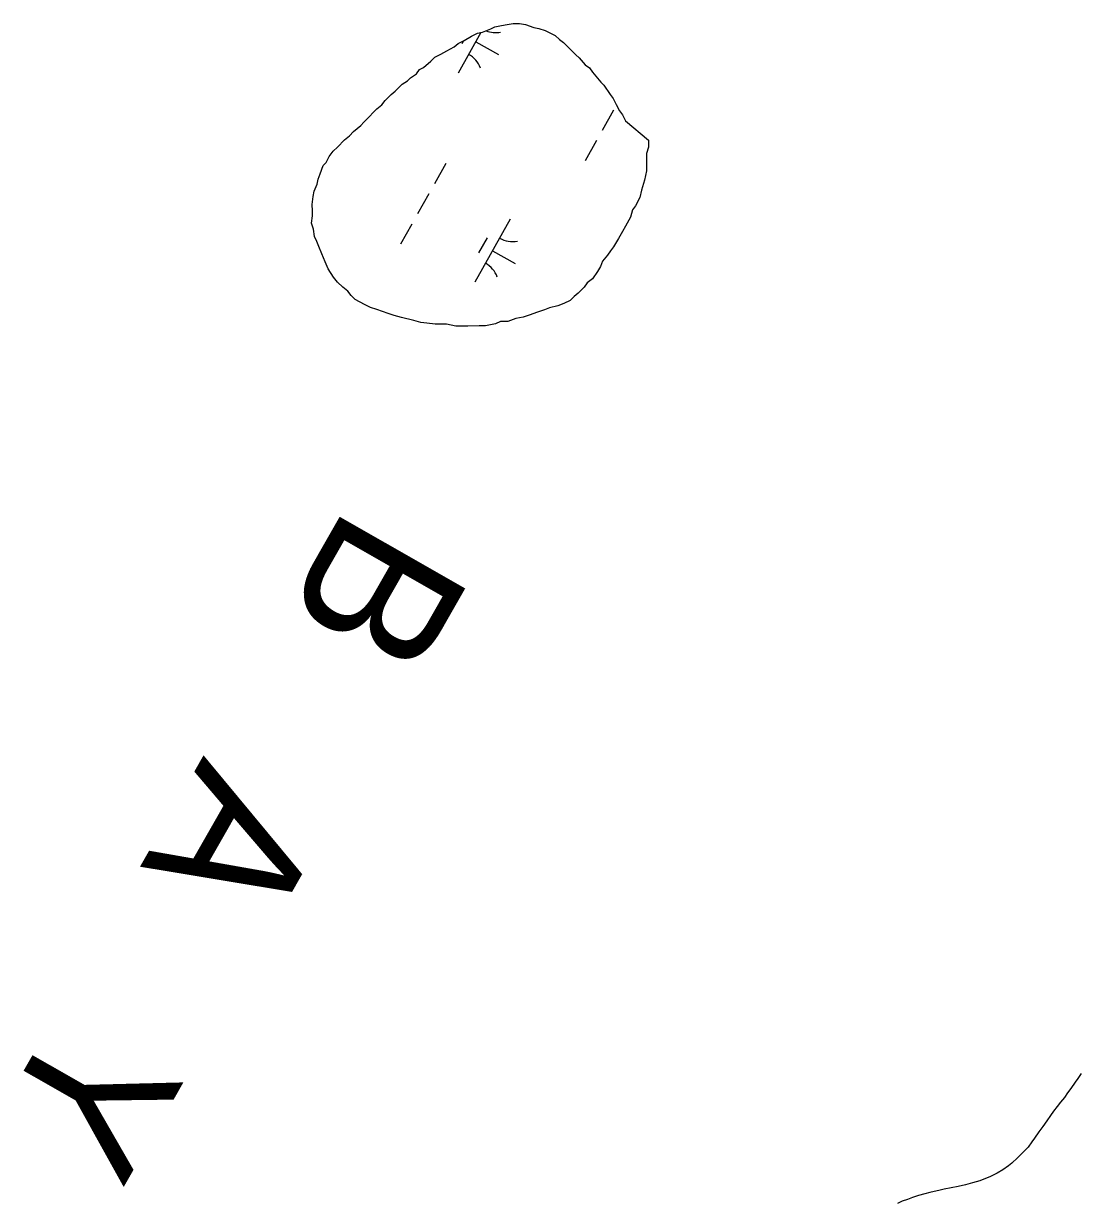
# Model space of a CAD drawing. Extents: x 3913936 to 3933962, y 195330 to 217741.
# Drawn here: x 3922757 to 3923488, y 207894 to 208710 of the extents above; entities that cross this region are included whole.
import ezdxf

# ---------------------------------------------------------------- set-up
doc = ezdxf.new("R2010")
doc.units = 0
doc.layers.add('V-RIVR-IDEN', color=7, linetype='Continuous')
doc.layers.add('V-WETL-SWMP', color=7, linetype='Continuous')

msp = doc.modelspace()

# ---------------------------------------------------------------- linework, layer by layer
at = {"layer": 'V-WETL-SWMP'}
for p, q in [((3923073.84, 208703.8), (3923057.97, 208675.56)), ((3923061.71, 208697.96), (3923060.55, 208695.9)), ((3923070.22, 208697.35), (3923085.91, 208688.53)), ((3923165.54, 208649.98), (3923157.7, 208636.04)), ((3923153.78, 208629.06), (3923145.94, 208615.12)), ((3923049.52, 208613.16), (3923041.68, 208599.21)), ((3923037.76, 208592.24), (3923029.92, 208578.29)), ((3923026, 208571.32), (3923018.16, 208557.37)), ((3923094.1, 208574.67), (3923069.6, 208531.09)), ((3923078.06, 208561.89), (3923072.18, 208551.43)), ((3923081.85, 208552.88), (3923097.54, 208544.06)), ((3923489.09, 207983.98), (3923486.67, 207980.47)), ((3923484.75, 207977.86), (3923481.82, 207973.57)), ((3923486.67, 207980.47), (3923484.75, 207977.86)), ((3923477.35, 207967.46), (3923474.67, 207964.07)), ((3923479.52, 207970.58), (3923477.35, 207967.46)), ((3923481.82, 207973.57), (3923479.52, 207970.58)), ((3923472.37, 207961.2), (3923469.95, 207957.95)), ((3923474.67, 207964.07), (3923472.37, 207961.2)), ((3923465.23, 207951.31), (3923462.42, 207947.28)), ((3923467.78, 207954.96), (3923465.23, 207951.31)), ((3923469.95, 207957.95), (3923467.78, 207954.96)), ((3923459.74, 207943.51), (3923456.81, 207939.34)), ((3923462.42, 207947.28), (3923459.74, 207943.51)), ((3923454.89, 207936.61), (3923452.21, 207933.1)), ((3923456.81, 207939.34), (3923454.89, 207936.61)), ((3923444.91, 207925.66), (3923441.07, 207922.01)), ((3923448.63, 207929.31), (3923444.91, 207925.66)), ((3923452.21, 207933.1), (3923448.63, 207929.31)), ((3923434.91, 207917.42), (3923430.92, 207914.93)), ((3923438.63, 207920.17), (3923434.91, 207917.42)), ((3923441.07, 207922.01), (3923438.63, 207920.17)), ((3923418.82, 207909.78), (3923413.79, 207908.31)), ((3923422.81, 207911.24), (3923418.82, 207909.78)), ((3923425.91, 207912.56), (3923422.81, 207911.24)), ((3923430.92, 207914.93), (3923425.91, 207912.56)), ((3923384.26, 207901.7), (3923380.78, 207900.63)), ((3923391.35, 207903.18), (3923384.26, 207901.7)), ((3923394.32, 207903.86), (3923391.35, 207903.18)), ((3923399.09, 207904.81), (3923394.32, 207903.86)), ((3923403.86, 207905.89), (3923399.09, 207904.81)), ((3923408.9, 207906.97), (3923403.86, 207905.89)), ((3923413.79, 207908.31), (3923408.9, 207906.97)), ((3923365.18, 207895.57), (3923361.96, 207894.12)), ((3923368.79, 207896.77), (3923365.18, 207895.57)), ((3923372.4, 207898.23), (3923368.79, 207896.77)), ((3923376.52, 207899.56), (3923372.4, 207898.23)), ((3923380.78, 207900.63), (3923376.52, 207899.56))]:
    msp.add_line(p, q, dxfattribs=at)
for points in [[(3923031.32, 208678.15), (3923034.14, 208679.59), (3923039.06, 208683.88), (3923041.86, 208686.74), (3923046.09, 208688.9), (3923050.31, 208691.06), (3923055.24, 208693.94), (3923058.05, 208696.09), (3923062.28, 208698.25), (3923067.2, 208701.13), (3923071.43, 208703.29), (3923074.96, 208704.03), (3923080.6, 208706.21), (3923083.42, 208707.65), (3923086.95, 208708.39), (3923090.48, 208709.13), (3923096.14, 208709.89), (3923100.39, 208709.93), (3923104.64, 208709.26), (3923110.32, 208707.19), (3923113.86, 208706.52), (3923118.12, 208705.14), (3923120.97, 208703.75), (3923125.23, 208701.67), (3923128.09, 208698.87), (3923130.94, 208696.77), (3923136.66, 208691.16), (3923139.51, 208688.36), (3923141.66, 208686.25), (3923145.95, 208681.34), (3923148.8, 208679.24), (3923150.95, 208676.43), (3923154.53, 208672.22), (3923156.68, 208669.41), (3923158.82, 208667.31), (3923163.12, 208660.98), (3923165.27, 208658.17), (3923167.44, 208653.94), (3923169.6, 208649.71), (3923171.75, 208646.9), (3923173.91, 208642.68)], [(3923173.91, 208642.68), (3923189.61, 208629.38), (3923189.65, 208624.42), (3923188.28, 208620.16), (3923188.32, 208615.21), (3923188.39, 208608.13), (3923187.03, 208601.75), (3923184.98, 208594.65), (3923183.61, 208589.69), (3923180.83, 208584), (3923178.73, 208581.15), (3923177.36, 208576.18), (3923173.89, 208569.78), (3923171.79, 208566.22), (3923169.01, 208561.24), (3923165.52, 208555.55), (3923163.43, 208552.7), (3923161.33, 208549.85), (3923157.83, 208545.57), (3923156.45, 208542.01), (3923154.36, 208538.46), (3923150.87, 208533.47), (3923147.36, 208530.61), (3923145.26, 208527.75), (3923141.05, 208523.47), (3923138.24, 208521.32), (3923135.44, 208518.46), (3923131.21, 208516.3), (3923126.98, 208514.84), (3923121.33, 208513.38), (3923117.81, 208511.93), (3923112.87, 208510.47), (3923107.23, 208508.29), (3923102.99, 208506.83), (3923098.04, 208506.08), (3923092.4, 208503.9), (3923087.45, 208503.86), (3923083.93, 208502.41), (3923076.86, 208500.93), (3923072.62, 208500.89), (3923064.83, 208500.82), (3923060.58, 208500.78), (3923056.34, 208500.74), (3923049.96, 208502.09), (3923046.42, 208502.06), (3923042.17, 208502.02), (3923036.5, 208502.67), (3923032.25, 208503.34), (3923027.28, 208504.71), (3923018.77, 208506.76), (3923013.81, 208508.12), (3923009.55, 208509.5), (3923001.73, 208512.26), (3922997.48, 208513.63), (3922993.21, 208515.72), (3922986.81, 208519.2), (3922983.95, 208522), (3922981.8, 208524.81), (3922978.24, 208527.61), (3922974.66, 208531.11), (3922971.8, 208534.62), (3922968.21, 208540.25), (3922966.04, 208545.19), (3922963.86, 208550.83), (3922961.69, 208555.76), (3922960.25, 208559.29), (3922958.8, 208562.81), (3922958.04, 208567.76), (3922956.59, 208571.99), (3922957.25, 208576.95), (3922957.22, 208580.49), (3922957.18, 208584.74), (3922957.83, 208590.41), (3922958.51, 208593.95), (3922960.58, 208598.92), (3922961.26, 208602.47), (3922962.64, 208606.02), (3922964.71, 208611.7), (3922966.81, 208613.85), (3922968.9, 208618.11), (3922971.69, 208621.68), (3922974.5, 208624.53), (3922979.41, 208629.53), (3922982.92, 208632.4), (3922985.72, 208635.25), (3922990.64, 208639.55), (3922992.74, 208641.69), (3922996.95, 208645.98), (3922999.05, 208648.12), (3923001.85, 208650.98), (3923005.37, 208653.84), (3923007.46, 208656.69), (3923009.56, 208658.83), (3923011.67, 208660.98), (3923014.48, 208663.12), (3923016.58, 208665.27), (3923019.39, 208668.12), (3923022.9, 208670.28), (3923025.01, 208672.42), (3923029.23, 208675.29), (3923031.32, 208678.15)]]:
    msp.add_lwpolyline(points, dxfattribs=at)
for centre, start, end in [((3923083.96, 208721.31), 248.06431, 281.42974), ((3923056.89, 208673.15), 19.88608, 61.42973), ((3923095.59, 208576.84), 239.88608, 281.42974), ((3923068.52, 208528.69), 19.88608, 61.42973)]:
    msp.add_arc(centre, 17.62, start, end, dxfattribs=at)

# ---------------------------------------------------------------- texts
at = {"layer": 'V-RIVR-IDEN'}
msp.add_text('B   A   Y', height=100, rotation=240.28731, dxfattribs=at).set_placement((3922981.52, 208378.45))

doc.saveas('drawing.dxf')
